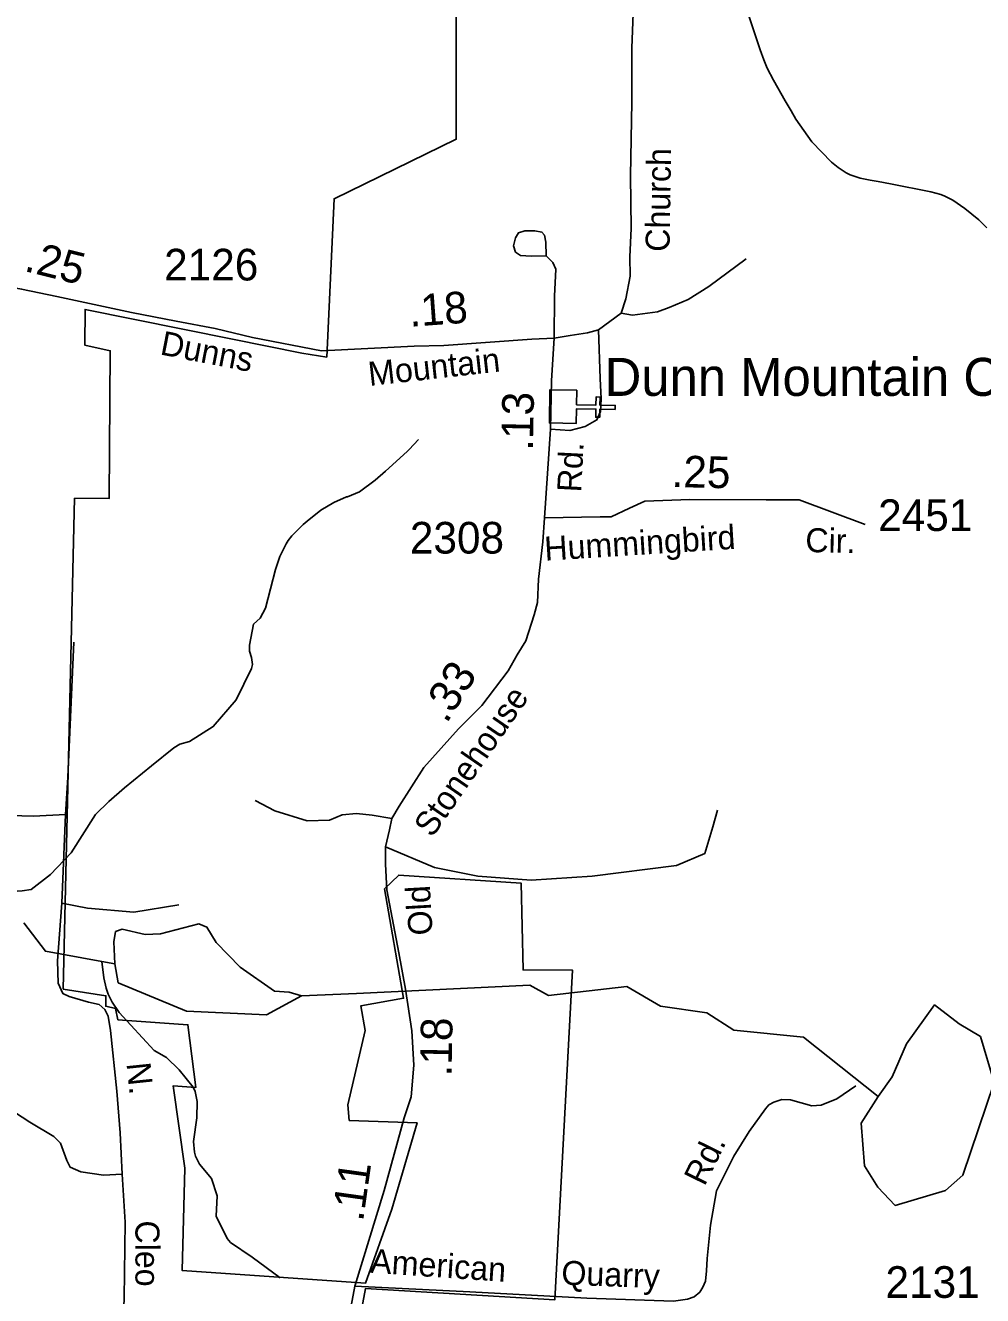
# Model space of a CAD drawing. Extents: x 1473865 to 1648260, y 639067 to 773536.
# Drawn here: x 1570123 to 1573902, y 682923 to 687941 of the extents above; entities that cross this region are included whole.
import ezdxf

# ---------------------------------------------------------------- set-up
doc = ezdxf.new("R2010")
doc.units = 0
for name, color, linetype in [('Exist Boundary Political City Limit New', 7, 'Continuous'), ('Exist Cultural Church CELL', 7, 'Continuous'), ('Exist Cultural Church Label', 7, 'Continuous'), ('Exist Hydrographic Misc Water Feature', 7, 'Continuous'), ('Exist Hydrographic Pond Under 1500 Sq Ft', 7, 'Continuous'), ('Exist Road Non-System Type 51', 7, 'Continuous'), ('Exist Road Non-System Type 51 Label', 7, 'Continuous'), ('Exist Road Secondary Mileage Hundredths English Label', 7, 'Continuous'), ('Exist Road Secondary Type 51 Attributed', 7, 'Continuous'), ('Exist Road Secondary Type 51 Label', 7, 'Continuous'), ('Exist Road Secondary Type 51 Number Label', 7, 'Continuous'), ('Map Preparation Boundary City Limit Buffer Line', 7, 'Continuous')]:
    doc.layers.add(name, color=color, linetype=linetype)

msp = doc.modelspace()

# ---------------------------------------------------------------- linework, layer by layer
at = {"layer": 'Exist Boundary Political City Limit New'}
msp.add_lwpolyline([(1571822.9, 687991.3), (1571823.6, 687491.2), (1571341.4, 687256.2), (1571312.2, 686631), (1571213.5, 686646.8), (1570940.2, 686701.8), (1570358.6, 686818.9), (1570357.9, 686677.3), (1570457.5, 686656), (1570452.9, 686072), (1570316.9, 686073.3), (1570272.4, 684134.4), (1570440.5, 684107.8), (1570439.8, 684066.6), (1570477.9, 684057.2), (1570487.9, 684012.9), (1570764.5, 683993.2), (1570795.4, 683745.1), (1570706, 683751.4), (1570752, 683426.9), (1570742.1, 683022.4), (1571466.1, 682972.6), (1571569.4, 683265.2), (1571669.2, 683606.1), (1571401.2, 683615.2), (1571395.1, 683676.9), (1571464.4, 683970.1), (1571447.1, 684068.6), (1571615.6, 684098.1), (1571540.8, 684529.9), (1571596.8, 684584.8), (1572080.6, 684552.4), (1572087.9, 684209.7), (1572282.6, 684209.4), (1572213.2, 682907.1), (1571466.1, 682951.9), (1571440.5, 682816.9)], dxfattribs=at)
at = {"layer": 'Exist Cultural Church CELL'}
msp.add_lwpolyline([(1572300.1, 686499.6), (1572299.2, 686442.7), (1572375.3, 686441.3), (1572375.9, 686473.3), (1572391.8, 686473), (1572391.3, 686441), (1572451.4, 686439.9), (1572451.1, 686423.9), (1572391, 686425), (1572390.4, 686393), (1572374.4, 686393.3), (1572375, 686425.3), (1572298.9, 686426.6), (1572297.7, 686369), (1572191.3, 686370.9), (1572193.6, 686501.5)], close=True, dxfattribs=at)
at = {"layer": 'Exist Hydrographic Misc Water Feature'}
for points in [[(1572959.1, 688038.3), (1573023.1, 687845), (1573038.1, 687804.5), (1573051.6, 687772.2), (1573076.4, 687724.1), (1573122.7, 687642.7), (1573145.8, 687602.9), (1573165.1, 687570.5), (1573227.3, 687480.6), (1573305.5, 687400.3), (1573331.1, 687380), (1573362.7, 687358.9), (1573378.5, 687350.3), (1573402.4, 687342.5), (1573418.3, 687338.1), (1573458, 687329), (1573489.9, 687324.3), (1573537.8, 687315.1), (1573697.2, 687284), (1573737, 687273.4), (1573752.8, 687266.5), (1573784.5, 687250.3), (1573831.8, 687218.1), (1573887, 687173.5), (1573918.1, 687140.9)], [(1571674.3, 686304.9), (1571638, 686266.2), (1571629.9, 686258.2), (1571544.2, 686180.3), (1571503.5, 686145), (1571442.2, 686097.8), (1571394.2, 686079.1), (1571389.9, 686079.2), (1571340.5, 686056.4), (1571288.5, 686025.4), (1571235.6, 685983), (1571219.3, 685969.4), (1571174.5, 685924.3), (1571159.9, 685906.6), (1571151.7, 685892.8), (1571126.7, 685843.2), (1571109.8, 685791.1), (1571070.2, 685638.4), (1571049.1, 685599.4), (1571022.7, 685575.4)], [(1569839.7, 684552), (1569917.9, 684556.5), (1570001.7, 684535.5), (1570052, 684518.9), (1570109.5, 684522.2), (1570145.6, 684527.8), (1570222.3, 684586.9), (1570303.3, 684672), (1570399.7, 684823.4), (1570451.9, 684874.9), (1570514.2, 684929.6), (1570621, 685016.4), (1570709.1, 685087.5), (1570733.1, 685101.2), (1570771, 685112.8), (1570864.6, 685171.4), (1570954.8, 685276.9), (1571014.8, 685400.4), (1571018.9, 685416.4), (1571015.1, 685444.5), (1571007.3, 685468.6), (1571007.5, 685492.6), (1571022.7, 685575.4)], [(1573489.9, 683710.5), (1573194.7, 683943.6), (1572919.8, 683972.2), (1572812.7, 684040), (1572629.7, 684066.6), (1572496.8, 684144.8), (1572187.7, 684108.4), (1572113.7, 684149.3), (1571429.8, 684117.1), (1571213, 684107.9), (1571075.2, 684033.1), (1570758.7, 684046.3), (1570489.1, 684159.2), (1570475.9, 684234), (1570424.6, 684242.8), (1570201.9, 684283.9), (1570116.7, 684396.4)], [(1570475.9, 684234), (1570471.5, 684320.6), (1570478.8, 684361.6), (1570505.2, 684370.4), (1570596.1, 684349.9), (1570656.2, 684352.8), (1570807.1, 684392.4), (1570839.3, 684379.2), (1570876, 684317.6), (1570971.2, 684220.8), (1571106, 684125.5), (1571164.6, 684122.6), (1571213, 684107.9)], [(1570424.6, 684242.8), (1570431.9, 684178.5), (1570441.4, 684138.3), (1570449.2, 684114.2), (1570464.8, 684082.1), (1570492.4, 684041.8), (1570630.8, 683891.3), (1570680, 683864), (1570730, 683815), (1570785.3, 683746.3), (1570793.1, 683730.2), (1570800.7, 683690.1), (1570799.9, 683626.1), (1570786.8, 683532.3), (1570790.4, 683490.2), (1570794.2, 683474.2), (1570809.9, 683442), (1570857.3, 683385.4), (1570880.5, 683317.2), (1570875.6, 683237.2), (1570918.7, 683148.7), (1570932.5, 683132.6), (1571017.9, 683075.5), (1571129.1, 682994.2)]]:
    msp.add_lwpolyline(points, dxfattribs=at)
at = {"layer": 'Exist Hydrographic Pond Under 1500 Sq Ft'}
msp.add_lwpolyline([(1573489.9, 683710.5), (1573544.3, 683787.6), (1573601.9, 683918.3), (1573712.2, 684071.5), (1573809.3, 683996.8), (1573893.3, 683946.4), (1573947.4, 683765.2), (1573824.2, 683399), (1573755.2, 683339.2), (1573557.3, 683279.5), (1573488.3, 683352.3), (1573435.9, 683435.9), (1573423, 683604.5), (1573489.9, 683710.5)], dxfattribs=at)
at = {"layer": 'Exist Road Non-System Type 51'}
msp.add_line((1570266.7, 684473.5), (1570281.1, 684823.3), dxfattribs=at)
for points in [[(1572179, 687030.5), (1572177.5, 687084.4), (1572171.9, 687112.5), (1572161.9, 687124.7), (1572134, 687128.9), (1572094, 687129.3), (1572069.8, 687121.6), (1572057.6, 687101.6), (1572049.3, 687069.8), (1572057.1, 687045.6), (1572077, 687031.4), (1572119, 687029.1), (1572179, 687030.5)], [(1572209.9, 686705.9), (1572211.4, 686872), (1572216.6, 686978.1), (1572204.7, 687004.2), (1572179, 687030.5)], [(1572968, 687019.3), (1572821.3, 686909.2), (1572739.3, 686857.7), (1572665, 686826.4), (1572618, 686809.1), (1572520.2, 686795.8), (1572475.2, 686803.9)], [(1572385.3, 686738.3), (1572392.5, 686546), (1572395.7, 686466.1), (1572393.3, 686416.1), (1572379, 686382.2), (1572332.9, 686356.5), (1572272.7, 686341.1), (1572196.2, 686346)], [(1570281.1, 684823.3), (1570290.9, 684971.2), (1570313.7, 685505.2)], [(1571030.2, 684879.7), (1571107.6, 684838.7), (1571235.3, 684798.9), (1571323.4, 684801.7), (1571373.6, 684823.1), (1571429.6, 684828.4), (1571491.7, 684821.5), (1571569.4, 684808.5)], [(1569827.2, 684835.3), (1570017, 684820.9), (1570155, 684817.1), (1570281.1, 684823.3)], [(1571544.7, 684695.9), (1571738.5, 684614.8), (1571908.8, 684580.7), (1572120.1, 684564.9), (1572360.4, 684579.7), (1572693.9, 684623), (1572804.7, 684670.2), (1572836.5, 684775.3), (1572855.5, 684841)], [(1570505.4, 683403.7), (1570497.4, 683566), (1570483.6, 683730.3), (1570458.6, 683970.8), (1570449.1, 684026.8), (1570436.5, 684054), (1570413.7, 684073.9), (1570371.8, 684082), (1570296, 684104.9), (1570270.3, 684117.2), (1570252.7, 684157.4), (1570249.9, 684245.5), (1570266.7, 684473.5)], [(1570266.7, 684473.5), (1570368.5, 684454), (1570550.5, 684437.7), (1570728.8, 684467.3)], [(1569771.5, 683913.6), (1569831.3, 683900.8), (1569879.1, 683882.2), (1569926.7, 683847.6), (1570007.3, 683730.5), (1570080.3, 683647.4), (1570139.7, 683608.6), (1570235.2, 683551.5), (1570260.9, 683525.1), (1570285.9, 683456.8), (1570299.6, 683430.5), (1570341.5, 683412.1), (1570431.2, 683398.8), (1570505.4, 683403.7)], [(1571423.8, 682960.4), (1571878, 682937.8), (1572339.9, 682913.7), (1572681.8, 682901.2), (1572737.4, 682909.4), (1572762.6, 682918.7), (1572785, 682937.5), (1572797.8, 682956.6), (1572807.5, 682980.9), (1572812.1, 683020.8), (1572813.9, 683069.6), (1572827.8, 683201.4), (1572851.5, 683337.1), (1572919.1, 683474.4), (1572980.5, 683571.7), (1573045.2, 683661), (1573057.9, 683676.5), (1573078.3, 683687.5), (1573109.5, 683698.5), (1573143.9, 683696.4), (1573227.9, 683672.5), (1573264, 683676), (1573326.3, 683701.1), (1573401, 683752.3)], [(1570507.6, 682779.6), (1570513.3, 682913.5), (1570516.9, 683213.6), (1570505.4, 683403.7)]]:
    msp.add_lwpolyline(points, dxfattribs=at)
at = {"layer": 'Exist Road Secondary Type 51 Attributed'}
for points in [[(1572613.6, 689103), (1572583.2, 689019.1), (1572557.7, 688640.6), (1572546.5, 688393), (1572541.4, 688267), (1572525.4, 688059.2), (1572517.2, 687851.3), (1572517, 687637.2), (1572512.4, 687346.5), (1572514.2, 687139), (1572509.1, 687027.1), (1572510.9, 686951), (1572493.7, 686861.1), (1572475.2, 686803.9), (1572385.3, 686738.3), (1572342.5, 686726.8), (1572273.9, 686715.5), (1572209.9, 686705.9)], [(1572209.9, 686705.9), (1572121.7, 686700.9), (1571774.3, 686676.9), (1571657.3, 686674), (1571291.4, 686656), (1571019.7, 686708.7), (1570871.6, 686743.6), (1570718.1, 686772.6), (1570542.1, 686807.1), (1570246.6, 686870.1), (1570107.8, 686899.5), (1569968.6, 686923.5)], [(1572171.7, 685996.2), (1572196.2, 686346), (1572200.1, 686538.1), (1572209.9, 686705.9)], [(1572171.7, 685996.2), (1572391.5, 686000), (1572435.9, 685999.9), (1572508.2, 686033.4), (1572568.9, 686061.8), (1572746.3, 686067.6), (1573047.1, 686067.4), (1573177.1, 686067.4), (1573438.6, 685969.2)], [(1571404.8, 682861.9), (1571423.8, 682960.4), (1571539.1, 683339.1), (1571618.8, 683626.2), (1571645.7, 683709.1), (1571656, 683833.3), (1571647.8, 683969.5), (1571623, 684133.5), (1571596.7, 684277.9), (1571549.5, 684526.7), (1571543.8, 684628.2), (1571544.7, 684695.9), (1571560.9, 684762.7), (1571569.4, 684808.5), (1571598, 684856.2), (1571695.7, 685009.5), (1571833.1, 685162), (1571925.2, 685253.8), (1572029.4, 685390.8), (1572063.7, 685454.4), (1572098.7, 685510.5), (1572131.5, 685612.8), (1572145, 685661), (1572148.9, 685753.7), (1572166.2, 685900.3), (1572171.7, 685996.2)]]:
    msp.add_lwpolyline(points, dxfattribs=at)
at = {"layer": 'Map Preparation Boundary City Limit Buffer Line'}
msp.add_lwpolyline([(1571822.9, 687991.3), (1571823.6, 687491.2), (1571341.4, 687256.2), (1571312.2, 686631), (1571213.5, 686646.8), (1570940.2, 686701.8), (1570358.6, 686818.9), (1570357.9, 686677.3), (1570457.5, 686656), (1570452.9, 686072), (1570316.9, 686073.3), (1570272.4, 684134.4), (1570440.5, 684107.8), (1570439.8, 684066.6), (1570477.9, 684057.2), (1570487.9, 684012.9), (1570764.5, 683993.2), (1570795.4, 683745.1), (1570706, 683751.4), (1570752, 683426.9), (1570742.1, 683022.4), (1571466.1, 682972.6), (1571569.4, 683265.2), (1571669.2, 683606.1), (1571401.2, 683615.2), (1571395.1, 683676.9), (1571464.4, 683970.1), (1571447.1, 684068.6), (1571615.6, 684098.1), (1571540.8, 684529.9), (1571596.8, 684584.8), (1572080.6, 684552.4), (1572087.9, 684209.7), (1572282.6, 684209.4), (1572213.2, 682907.1), (1571466.1, 682951.9), (1571440.5, 682816.9)], dxfattribs=at)

# ---------------------------------------------------------------- texts
at = {"layer": 'Exist Cultural Church Label'}
msp.add_text('Dunn Mountain Church', height=150, dxfattribs=at).set_placement((1572409.6, 686477.5))
at = {"layer": 'Exist Road Non-System Type 51 Label'}
for s, rotation, p in [('N.', 275.9257, (1570521.6, 683840.1)), ('Rd.', 63.7849, (1572804, 683352.1)), ('Cleo', 270.0455, (1570557, 683220.2)), ('American', 356.1497, (1571482, 683013.8)), ('Quarry', 357.9051, (1572237.6, 682966.7))]:
    msp.add_text(s, height=95, rotation=rotation, dxfattribs=at).set_placement(p)
at = {"layer": 'Exist Road Secondary Mileage Hundredths English Label'}
for s, rotation, p in [('.25', 345.9962, (1570114.1, 686971.6)), ('.18', 4.1893, (1571640.9, 686750.2)), ('.13', 88.8411, (1572126.2, 686259.8)), ('.25', 358.6437, (1572672.7, 686117.6)), ('.33', 57.8093, (1571785.5, 685180)), ('.18', 88.8581, (1571805, 683788.5)), ('.11', 81.9762, (1571455.7, 683213.2))]:
    msp.add_text(s, height=125, rotation=rotation, dxfattribs=at).set_placement(p)
at = {"layer": 'Exist Road Secondary Type 51 Label'}
for s, rotation, p in [('Church', 89.0778, (1572665.7, 687046.1)), ('Dunns', 349.0182, (1570651, 686641.6)), ('Mountain', 6.3409, (1571481.3, 686516.5)), ('Rd.', 87.0238, (1572316.8, 686095.1)), ('Hummingbird', 3.5939, (1572174.5, 685826.2)), ('Cir.', 358.6437, (1573201.2, 685860.8)), ('Stonehouse', 55.3965, (1571728.7, 684729.2)), ('Old', 93.2804, (1571730.9, 684349))]:
    msp.add_text(s, height=95, rotation=rotation, dxfattribs=at).set_placement(p)
at = {"layer": 'Exist Road Secondary Type 51 Number Label'}
for s, p in [('2126', (1570670.5, 686933.4)), ('2451', (1573489.5, 685943.7)), ('2308', (1571640.7, 685854.6)), ('2131', (1573518.5, 682914.5))]:
    msp.add_text(s, height=125, dxfattribs=at).set_placement(p)

doc.saveas('drawing.dxf')
